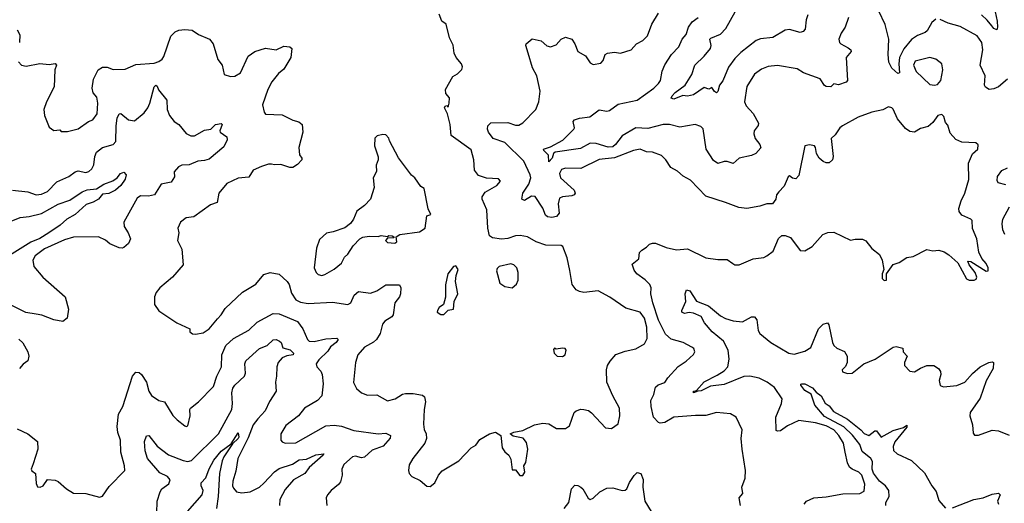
# Model space of a CAD drawing. Extents: x 1493970 to 1595317, y 729910 to 844791.
# Tile 299 of 338: x 1579922 to 1586384, y 798760 to 801934. Entities that reach past the tile are written whole.
import ezdxf

# ---------------------------------------------------------------- set-up
doc = ezdxf.new("R2010")
doc.units = 0

msp = doc.modelspace()

# ---------------------------------------------------------------- linework, layer by layer
at = {"layer": '0CON10XD'}
for points in [[(1585095.5, 801965), (1585083.4, 801933.4), (1585077.6, 801872.4), (1585065, 801856), (1585045, 801850.8), (1584975, 801870), (1584945.6, 801864.4), (1584865, 801816.7), (1584785, 801808.5), (1584755, 801796.9), (1584655, 801718.1), (1584615, 801678.1), (1584575, 801621.9), (1584536.5, 801533.5), (1584515.5, 801504.5), (1584505, 801462.5), (1584496.2, 801453.8), (1584482.6, 801462.6), (1584465, 801488.8), (1584445, 801477.5), (1584415, 801488.8), (1584345, 801440.3), (1584305, 801432.5), (1584275, 801436.5), (1584215, 801411.2), (1584198.6, 801418.6), (1584204.6, 801435), (1584223.7, 801455), (1584290, 801505), (1584332.5, 801575), (1584352.5, 801635), (1584415.2, 801694.8), (1584456.2, 801745), (1584460, 801765), (1584452.5, 801805), (1584457.6, 801812.4), (1584521.3, 801838.7), (1584556.1, 801875), (1584649.4, 802040.6)], [(1584553.9, 800733.9), (1584424.6, 800774.6), (1584325, 800880), (1584276.5, 800906.5), (1584238.9, 800938.9), (1584195, 800964.3), (1584162.5, 801015), (1584133.1, 801043.1), (1584075, 801064.4), (1584036.4, 801066.4), (1583995, 801084.4), (1583950, 801075), (1583825, 801027.3), (1583725, 801015.7), (1583605, 800958), (1583505, 800959.6), (1583478.6, 800951.4), (1583465.5, 800925), (1583470.9, 800895), (1583560.6, 800815), (1583568.1, 800795), (1583562, 800785), (1583545, 800777.5), (1583485, 800771.5), (1583465, 800761.9), (1583455.4, 800725), (1583461.6, 800665), (1583445, 800642.2), (1583415, 800635.3), (1583385, 800641.1), (1583371.9, 800651.9), (1583355, 800696.7), (1583304.5, 800774.5), (1583280, 800775), (1583235, 800748.1), (1583218, 800755), (1583223.4, 800795), (1583262.5, 800855), (1583277.5, 800895), (1583273.3, 800915), (1583229.7, 801005), (1583105, 801127.4), (1583028.9, 801155), (1582998.6, 801195), (1582992.5, 801215), (1582995, 801237.5), (1583014.1, 801255.9), (1583125, 801259.6), (1583175, 801241.5), (1583197.6, 801242.4), (1583225, 801257.5), (1583309.6, 801345), (1583329.2, 801395), (1583337.8, 801465), (1583315.5, 801565), (1583287, 801617), (1583258.1, 801715), (1583244, 801765), (1583246.2, 801775), (1583285, 801808.8), (1583345, 801794), (1583382.4, 801762.4), (1583405, 801755.8), (1583442.1, 801767.9), (1583475.7, 801805), (1583505, 801819.1), (1583545, 801806), (1583565.4, 801775.4), (1583585, 801724), (1583635.6, 801695.6), (1583665, 801651.2), (1583685, 801640), (1583735, 801647.5), (1583750.6, 801665), (1583764.4, 801705), (1583780, 801715), (1583825, 801720), (1583865.6, 801714.4), (1583935, 801736.2), (1583971.2, 801775), (1584011.7, 801798.3), (1584042.3, 801827.7), (1584071.2, 801905), (1584114.5, 801975.5)], [(1585935, 801937.5), (1585908, 801915), (1585878.9, 801861.1), (1585865, 801850), (1585815, 801831.1), (1585775, 801804.4), (1585725, 801741.8), (1585697, 801685), (1585691.9, 801645), (1585695.7, 801585), (1585685, 801581.2), (1585645, 801615.6), (1585627.2, 801655), (1585620.9, 801705), (1585627, 801807), (1585602.3, 801902.3), (1585560.7, 801990.7)], [(1586324.5, 801985), (1586336.4, 801923.6), (1586340, 801885), (1586335, 801866.7), (1586315, 801875.8), (1586302.4, 801892.4), (1586271.5, 801931.5), (1586234.7, 801965)], [(1582615, 798870), (1582645.8, 798894.2), (1582671.2, 798945), (1582695, 798973.3), (1582805, 799038), (1582885.8, 799124.2), (1582915, 799141.2), (1582941.2, 799178.8), (1583005, 799216.7), (1583045, 799227.5), (1583080, 799205), (1583088, 799125), (1583105, 799098.8), (1583132.5, 799075), (1583145, 799050), (1583155, 798980), (1583175, 798980), (1583205, 798942.5), (1583225, 798942.5), (1583236.7, 798965), (1583230, 799005), (1583243, 799027), (1583256.2, 799115), (1583248.8, 799158.8), (1583227, 799187), (1583161.2, 799201.2), (1583140, 799215), (1583165, 799228), (1583225, 799238), (1583300, 799275), (1583354.3, 799285.7), (1583395, 799282.5), (1583445, 799250.6), (1583505, 799251.1), (1583531.1, 799268.9), (1583561.4, 799355), (1583573.8, 799366.2), (1583605, 799377.5), (1583624.5, 799375.5), (1583655, 799368.6), (1583675, 799354), (1583766.1, 799256.1), (1583805, 799250), (1583848.8, 799281.2), (1583860, 799335), (1583857.5, 799385), (1583814.2, 799465), (1583775.8, 799555.8), (1583774.3, 799635), (1583780, 799665), (1583796.6, 799693.4), (1583835, 799736), (1583895, 799758.5), (1583966.5, 799773.5), (1584022.3, 799807.7), (1584039.3, 799840.7), (1584038.9, 799915), (1584023.4, 799975), (1583994, 800014), (1583900, 800040), (1583795, 800112), (1583717.5, 800155), (1583625, 800143.8), (1583595, 800150), (1583575, 800162), (1583548.8, 800195), (1583532.7, 800287.3), (1583515, 800370), (1583486, 800445), (1583475, 800452), (1583374.5, 800454.5), (1583312.5, 800475), (1583255, 800509.2), (1583207, 800517), (1583175, 800515.6), (1583125, 800498.5), (1583085, 800492.7), (1583025, 800502.7), (1583004.7, 800514.7), (1582993.5, 800565), (1582986.8, 800685), (1582957.8, 800755), (1582957.9, 800772.1), (1582977.9, 800802.1), (1583053.6, 800846.4), (1583076.7, 800875), (1583065, 800888.8), (1582985, 800893.8), (1582932.3, 800912.3), (1582907.3, 800947.3), (1582902.9, 801015), (1582885, 801078.8), (1582753.3, 801173.3), (1582746.7, 801245), (1582730, 801315), (1582710, 801355), (1582713.6, 801366.4), (1582725, 801370), (1582735, 801360), (1582740, 801385), (1582741.7, 801421.7), (1582719.3, 801449.3), (1582716.7, 801475), (1582765, 801560), (1582795, 801577.5), (1582823.9, 801606.1), (1582828.8, 801625), (1582821.2, 801645), (1582786.7, 801685), (1582774.1, 801714.1), (1582766.4, 801766.4), (1582743.3, 801815), (1582720, 801905), (1582692.5, 801925), (1582675, 801970)], [(1585361.9, 801948.1), (1585340, 801885), (1585312.5, 801845), (1585298.1, 801805), (1585301.9, 801785), (1585310.6, 801775), (1585359.3, 801749.3), (1585377.1, 801735), (1585378.6, 801725), (1585345.4, 801684.6), (1585354.4, 801535.6), (1585346.2, 801523.8), (1585295, 801506.9), (1585265, 801513.8), (1585245, 801494), (1585215, 801496.2), (1585205, 801502), (1585175, 801546), (1585066, 801586), (1585025, 801611.4), (1584895, 801634), (1584835, 801626.7), (1584790.9, 801609.1), (1584745, 801577.1), (1584694.4, 801495), (1584678.1, 801395), (1584689.4, 801369.4), (1584735, 801319.2), (1584771.9, 801255), (1584769.5, 801240.5), (1584741.4, 801205), (1584739.4, 801185), (1584748.1, 801155), (1584780, 801115), (1584787.2, 801092.8), (1584754, 801055), (1584725, 801041.8), (1584645, 801024.5), (1584605, 800990), (1584565, 801002.9), (1584545, 801002.5), (1584505, 800989.2), (1584475, 801010.8), (1584427.7, 801085), (1584407.2, 801217.2), (1584392.8, 801232.8), (1584355, 801245.5), (1584255, 801228.6), (1584187.5, 801245), (1584145, 801246.9), (1584045, 801218.8), (1583965.7, 801224.3), (1583875, 801172.5), (1583833.2, 801115), (1583815, 801100.2), (1583785, 801097.7), (1583705, 801122.1), (1583665, 801123.8), (1583602.2, 801087.8), (1583436, 801064), (1583424.6, 801055), (1583415.6, 801025), (1583395, 801000.6), (1583393.2, 801045), (1583362.1, 801075), (1583360, 801085), (1583405, 801099.1), (1583486.1, 801143.9), (1583558, 801215), (1583563.8, 801225), (1583554.2, 801265), (1583563.8, 801276.2), (1583595, 801288.5), (1583664.6, 801295.4), (1583725, 801341.2), (1583774.5, 801334.5), (1583792, 801338), (1583849.8, 801380.2), (1583975, 801406.5), (1584084.3, 801485), (1584115, 801514.2), (1584126.7, 801535), (1584137.7, 801595), (1584155, 801636.9), (1584199.6, 801705), (1584248.2, 801755), (1584270, 801805), (1584295, 801836), (1584311.1, 801885), (1584335, 801919.6), (1584375, 801948.7)], [(1586405, 801544.2), (1586345.8, 801494.2), (1586315, 801480.4), (1586285, 801475.7), (1586260.6, 801490.6), (1586254.4, 801505), (1586258.2, 801565), (1586226.2, 801635), (1586244, 801735), (1586236, 801785), (1586205, 801828.5), (1586095, 801889.4), (1586015, 801911.9), (1585964.1, 801935.9)], [(1579905, 801868), (1579922.2, 801835), (1579920.5, 801785)], [(1580115, 801227.5), (1580145, 801206.7), (1580185, 801210), (1580195, 801200), (1580235, 801200), (1580305, 801217.5), (1580374.3, 801265.7), (1580402.9, 801277.1), (1580430, 801315), (1580435.5, 801385), (1580428.1, 801425), (1580404.3, 801454.3), (1580397.5, 801485), (1580405.9, 801544.1), (1580436.1, 801603.9), (1580465, 801623.3), (1580495, 801621.2), (1580536.1, 801606.1), (1580615, 801608.8), (1580685, 801638.8), (1580805, 801648.5), (1580835, 801659.1), (1580856.2, 801673.8), (1580867.9, 801692.1), (1580914.1, 801825.9), (1580941.9, 801855), (1580965.8, 801865), (1581005, 801870.3), (1581054.6, 801864.6), (1581095, 801837.3), (1581167.5, 801805), (1581191.4, 801775), (1581223.2, 801673.2), (1581250, 801635), (1581263.3, 801575), (1581305, 801560.6), (1581333, 801563), (1581371.4, 801585), (1581421.4, 801695), (1581464.7, 801725.3), (1581535, 801747.8), (1581605, 801736.9), (1581655, 801760), (1581695, 801755.6), (1581707.5, 801745), (1581702.5, 801685), (1581655, 801609.2), (1581619.4, 801580.6), (1581575.7, 801525), (1581549.4, 801475), (1581516.1, 801376.1), (1581525.9, 801325.9), (1581535, 801314), (1581645, 801310.5), (1581715, 801273.8), (1581755, 801264), (1581775, 801246.2), (1581779.4, 801195), (1581753.1, 801095), (1581757.7, 801047.7), (1581773.3, 801025), (1581773.3, 801015), (1581745, 800982.9), (1581715, 800963.1), (1581695, 800963.3), (1581635, 800983.1), (1581595, 800981.2), (1581575, 800986.7), (1581555, 800986.2), (1581509.1, 800970.9), (1581453.6, 800946.4), (1581425, 800901.4), (1581355.9, 800894.1), (1581281.3, 800858.7), (1581229.2, 800795), (1581218.8, 800735), (1581175, 800719.2), (1581065, 800640), (1581015, 800634), (1580976.2, 800605), (1580960.8, 800565), (1580966.2, 800535), (1580958, 800485), (1580986.8, 800426.8), (1580993.8, 800325), (1580923.8, 800245), (1580841.2, 800175), (1580817.3, 800142.7), (1580806, 800115), (1580806.2, 800065), (1580835, 800023.3), (1580952.5, 799945), (1581037.5, 799905), (1581037.5, 799885), (1581055, 799872.5), (1581075, 799870), (1581125, 799878), (1581165, 799904.2), (1581219.7, 799970.3), (1581245, 799996), (1581270.7, 800039.3), (1581385, 800145.7), (1581471.5, 800198.5), (1581525, 800260.8), (1581565, 800274.3), (1581625, 800263.1), (1581677.3, 800215), (1581690, 800195), (1581705, 800140), (1581735, 800094.5), (1581765, 800079.4), (1581815, 800071.5), (1581975, 800079.1), (1582075, 800064.4), (1582095, 800076), (1582117.1, 800125), (1582145, 800149.2), (1582225, 800140), (1582265, 800154.4), (1582325, 800194.2), (1582414.2, 800194.2), (1582423.3, 800175), (1582421.5, 800135), (1582414.6, 800115), (1582384.7, 800075), (1582374.1, 799995.9), (1582365, 799983.3), (1582318, 799955), (1582304, 799935), (1582288, 799875), (1582264.3, 799835.7), (1582245, 799818), (1582185, 799784.4), (1582140.4, 799735), (1582125.6, 799685), (1582113, 799553), (1582133.3, 799513.3), (1582165.6, 799485.6), (1582205, 799469.4), (1582265, 799471.4), (1582335, 799432), (1582386.7, 799446.7), (1582435, 799476.2), (1582455, 799480), (1582505, 799481.2), (1582565, 799468.8), (1582578.8, 799458.8), (1582585.9, 799425.9), (1582575.5, 799375), (1582571.3, 799278.7), (1582576.5, 799245), (1582590.5, 799215), (1582591.9, 799185), (1582580, 799155), (1582501.2, 799055), (1582478.3, 799011.7), (1582473.3, 798975), (1582478.8, 798955), (1582495.9, 798935.9), (1582549.7, 798909.7), (1582595, 798872.5), (1582615, 798870)], [(1579915, 801657.5), (1579933.3, 801635), (1579965, 801628), (1580055, 801646.2), (1580115, 801638.8), (1580155, 801646.7), (1580162.5, 801635), (1580153.3, 801605), (1580147.9, 801492.1), (1580098, 801395), (1580080, 801345), (1580084.2, 801305), (1580115, 801227.5)], [(1585925, 801503.8), (1585945, 801508.8), (1585967.5, 801535), (1585981.5, 801605), (1585973.1, 801645), (1585935.3, 801675.2), (1585895.3, 801685.3), (1585799, 801661), (1585787.6, 801635), (1585805, 801593.8), (1585895, 801508), (1585925, 801503.8)], [(1579875, 800814.4), (1579974.4, 800804.4), (1580030, 800785), (1580065, 800788.1), (1580105, 800806.9), (1580165, 800868.8), (1580245, 800903.8), (1580285, 800935.6), (1580305, 800940.9), (1580355, 800930), (1580375, 800937.5), (1580395, 800954.4), (1580409.3, 800980.7), (1580414.7, 801035.3), (1580426.5, 801065), (1580465, 801094.6), (1580534.7, 801115.3), (1580552.5, 801135), (1580555, 801237.5), (1580562.6, 801287.4), (1580575, 801316.2), (1580585, 801318.8), (1580635, 801275.8), (1580675, 801269.2), (1580737.8, 801322.2), (1580763.6, 801356.4), (1580776.8, 801385), (1580805, 801492.5), (1580815, 801503.3), (1580825, 801497.5), (1580832.5, 801472.5), (1580887.5, 801405), (1580888.8, 801345), (1580905.4, 801305.4), (1580935, 801265.7), (1580966.2, 801245), (1581015, 801187.1), (1581045, 801171.1), (1581068.9, 801171.1), (1581135, 801208.6), (1581176.7, 801215), (1581207.5, 801245), (1581243.3, 801253.3), (1581250, 801245), (1581236, 801205), (1581238, 801195), (1581280.8, 801165), (1581284.4, 801145), (1581260.9, 801099.1), (1581165, 801019.5), (1581135, 801009.5), (1581090, 801005), (1581035, 800982), (1580985, 800978.6), (1580965, 800967.1), (1580934.6, 800935.4), (1580936.8, 800903.2), (1580915, 800868), (1580850.8, 800855), (1580807.1, 800785), (1580766.4, 800776.4), (1580715, 800776.9), (1580692, 800762), (1580605.6, 800605), (1580607.2, 800577.2), (1580634.3, 800535), (1580650, 800495), (1580635.5, 800465), (1580605, 800438.1), (1580595, 800433.8), (1580575, 800437.5), (1580513.9, 800463.9), (1580485, 800487.1), (1580439.2, 800509.2), (1580275, 800507.4), (1580215, 800490), (1580085, 800430.9), (1580024.4, 800385), (1580009.1, 800355), (1580015.5, 800315), (1580073.6, 800243.6), (1580220.8, 800115), (1580241.4, 800035), (1580233.8, 799975), (1580205, 799954), (1580145, 799964.4), (1580066.7, 799995), (1580030.4, 800000.4)], [(1584653.3, 798745), (1584643.3, 798795), (1584667.5, 798825), (1584662.5, 798865), (1584683.3, 798925), (1584686, 798975), (1584663.6, 799116.4), (1584658, 799185), (1584663.2, 799243.2), (1584623.3, 799325), (1584586.6, 799346.6), (1584495, 799356.5), (1584425, 799336.7), (1584357.3, 799337.3), (1584215, 799324.4), (1584155, 799290), (1584125.6, 799285.6), (1584115, 799291.4), (1584082.2, 799325), (1584066.8, 799395), (1584064.6, 799435.4), (1584084.5, 799475), (1584095, 799521.2), (1584111.7, 799538.3), (1584155, 799553.3), (1584176.4, 799583.6), (1584243, 799657), (1584296.8, 799693.2), (1584343.9, 799736.1), (1584353.3, 799755), (1584346.7, 799775), (1584334.1, 799784.1), (1584276.2, 799815), (1584198.3, 799838.3), (1584159.7, 799869.7), (1584115, 799961.9), (1584076.4, 800075), (1584064.6, 800135), (1584065.4, 800175), (1584057.7, 800195), (1584027.3, 800227.3), (1583972.5, 800265), (1583955, 800290), (1583941.4, 800328.6), (1583986, 800365), (1583990.6, 800405), (1584005, 800422), (1584035, 800440), (1584055, 800461.2), (1584075, 800467.5), (1584095, 800467.1), (1584165, 800437.8), (1584232.8, 800422.8), (1584305, 800430), (1584425, 800372), (1584505, 800360), (1584565, 800359.5), (1584603.4, 800333.4), (1584615, 800324.2), (1584645, 800325.8), (1584735, 800364), (1584805, 800374), (1584825, 800383.8), (1584866.2, 800415), (1584901.7, 800498.3), (1584923, 800517), (1584945, 800517.5), (1584980, 800505), (1585045, 800420), (1585075, 800417.5), (1585122.5, 800445), (1585192.5, 800525), (1585225, 800538), (1585265, 800540), (1585375, 800486.7), (1585405, 800493.8), (1585453.9, 800493.9), (1585475, 800483.3), (1585515, 800433.3), (1585565, 800392.5), (1585583.3, 800355), (1585592.5, 800295), (1585583.3, 800265), (1585582.5, 800235), (1585595, 800222.5), (1585610, 800225), (1585610, 800265), (1585655, 800327.5), (1585695, 800340), (1585745, 800373.3), (1585785, 800380), (1585875, 800426), (1585915, 800418), (1585955, 800421.2), (1585989.5, 800409.5), (1586020.5, 800390.5), (1586078.8, 800338.8), (1586135, 800232.5), (1586153.8, 800223.8), (1586185.9, 800224.1), (1586199.5, 800230.5), (1586204, 800245), (1586192.5, 800275), (1586154, 800325), (1586145, 800350), (1586165, 800346.2), (1586265, 800283.8), (1586277.5, 800285), (1586278.8, 800305), (1586265, 800333.3), (1586236.8, 800366.8), (1586217.6, 800407.6), (1586204.3, 800495), (1586174.5, 800564.5), (1586172.5, 800615), (1586165, 800625.8), (1586105, 800651.4), (1586088.1, 800675), (1586085.6, 800695), (1586100, 800745), (1586124.4, 800795), (1586151.1, 800885), (1586148.3, 800991.7), (1586175, 801053.8), (1586210, 801085), (1586212.5, 801112.5), (1586196.4, 801126.4), (1586105, 801130.8), (1586065, 801148), (1586029.7, 801189.7), (1586012.7, 801242.7), (1585998.8, 801258.8), (1585987.7, 801297.7), (1585975, 801312.5), (1585947.5, 801305), (1585915, 801260), (1585885, 801233.8), (1585835, 801218.8), (1585794.2, 801195.8), (1585765, 801201.1), (1585735, 801219.4), (1585682.7, 801282.7), (1585655, 801346.2), (1585645, 801356), (1585625, 801361.2), (1585587, 801343), (1585515, 801327.1), (1585425, 801293.3), (1585321.7, 801238.3), (1585305.3, 801224.7), (1585275, 801177.5), (1585248.8, 801155), (1585261.4, 801035), (1585256.5, 801013.5), (1585235.7, 800994.3), (1585215, 800994.3), (1585195, 801002.9), (1585168.6, 801025), (1585152.2, 801055), (1585145.5, 801095.5), (1585138.8, 801105), (1585105, 801112.9), (1585075, 801105.5), (1585035, 800911.2), (1585015, 800890), (1584995, 800893.3), (1584975, 800910), (1584965, 800902.5), (1584939.7, 800840.3), (1584903.3, 800805), (1584890, 800785), (1584883.6, 800756.4), (1584863.6, 800726.4), (1584825, 800726), (1584780, 800710), (1584695, 800694.6), (1584641.1, 800701.1), (1584553.9, 800733.9)], [(1581905, 800255.4), (1581925, 800262.7), (1581985, 800297.5), (1582034.4, 800335), (1582054.4, 800375), (1582075.3, 800394.7), (1582109.7, 800450.3), (1582153.8, 800495), (1582174.4, 800505.6), (1582215, 800514.2), (1582275, 800511.2), (1582295, 800516.7), (1582335, 800510), (1582345, 800516.7), (1582366.1, 800516.1), (1582378.3, 800508.3), (1582378.3, 800501.7), (1582335, 800500), (1582322.5, 800485), (1582335, 800471.2), (1582383, 800467), (1582396.7, 800475), (1582391.7, 800508.3), (1582416.4, 800523.6), (1582545, 800542.5), (1582583.3, 800565), (1582593, 800647), (1582620, 800655), (1582603.6, 800693.6), (1582577.5, 800825), (1582555, 800840), (1582515.6, 800895.6), (1582492.7, 800912.7), (1582407.5, 801027.5), (1582348.3, 801138.3), (1582345, 801156.7), (1582325, 801177.5), (1582305, 801180), (1582268.3, 801171.7), (1582253.6, 801156.4), (1582250, 801105), (1582273.6, 801033.6), (1582273.8, 801015), (1582261.7, 800978.3), (1582262.7, 800937.3), (1582241.4, 800895), (1582248.3, 800831.7), (1582224.2, 800755.8), (1582185, 800713.8), (1582135, 800677.5), (1582113.3, 800625), (1582093.9, 800596.1), (1582055, 800568.8), (1581979.3, 800540.7), (1581935, 800533.8), (1581888.8, 800491.2), (1581870, 800435), (1581855.6, 800305), (1581867.1, 800275), (1581881.4, 800261.4), (1581905, 800255.4)], [(1586395, 800850), (1586344.1, 800864.1), (1586338.3, 800878.3), (1586340, 800905), (1586368, 800945), (1586405, 800962.7)], [(1579855, 800606.2), (1579925, 800636.1), (1579985, 800642.2), (1580065, 800661.4), (1580175, 800723), (1580250.3, 800749.7), (1580332.9, 800805), (1580365, 800816.8), (1580425, 800824.6), (1580475, 800853.6), (1580534.1, 800875.9), (1580561.4, 800895), (1580582.9, 800925), (1580605, 800934), (1580620, 800915), (1580615, 800888), (1580585.4, 800845), (1580550, 800815), (1580505.9, 800794.1), (1580465, 800788.6), (1580439.2, 800755), (1580405, 800736.4), (1580358.5, 800721.5), (1580285, 800654.6), (1580231.4, 800625), (1580186.5, 800585), (1580114.1, 800535.9), (1580055, 800498.4), (1579995, 800473.1), (1579855, 800386.7)], [(1586388.1, 800525), (1586375.4, 800555.4), (1586370, 800595), (1586375.5, 800625), (1586418.8, 800705)], [(1582705, 800000), (1582733, 800027), (1582770, 800035), (1582772.5, 800085), (1582796.7, 800135), (1582782.5, 800215), (1582786.7, 800255), (1582800, 800295), (1582785, 800317.5), (1582770, 800315), (1582732.5, 800265), (1582717, 800193), (1582716.1, 800113.9), (1582702.5, 800065), (1582674.1, 800045.9), (1582663.3, 800025), (1582662.5, 800015), (1582685, 800000), (1582705, 800000)], [(1583155, 800174), (1583182.4, 800197.6), (1583194.4, 800225), (1583194.4, 800275), (1583184.6, 800304.6), (1583164.6, 800324.6), (1583145, 800331.8), (1583069.2, 800315), (1583055, 800300), (1583051.1, 800285), (1583073.8, 800205), (1583105, 800182), (1583155, 800174)], [(1585070, 798755), (1585086.7, 798775), (1585135, 798796.9), (1585215, 798802.3), (1585325, 798822.1), (1585435.3, 798824.7), (1585465, 798838.8), (1585468.2, 798885), (1585448.2, 798945), (1585430, 798965), (1585385, 798983.3), (1585368.1, 798998.1), (1585354.6, 799025), (1585340, 799095), (1585329.3, 799155), (1585298.9, 799205), (1585265, 799241.5), (1585215, 799267.5), (1585145, 799289.1), (1585035, 799302.5), (1584960.8, 799269.2), (1584915, 799235.7), (1584895, 799232.5), (1584887.3, 799237.3), (1584883.8, 799325), (1584922.2, 799415), (1584926.9, 799445), (1584875, 799520), (1584827.1, 799555), (1584775, 799581.2), (1584713.9, 799593.9), (1584675, 799592.7), (1584545, 799540.8), (1584455, 799528.9), (1584395, 799497.3), (1584373, 799497), (1584344, 799484), (1584345, 799495.6), (1584365, 799500), (1584415, 799557.5), (1584499.2, 799600.8), (1584545, 799629.2), (1584569.6, 799655), (1584577.9, 799705), (1584571.5, 799765), (1584542.1, 799825), (1584466.2, 799885), (1584415.5, 799945), (1584393.5, 799985), (1584345, 800007.1), (1584315, 800011.8), (1584285, 800006.7), (1584268, 800015), (1584267.1, 800025), (1584293.1, 800085), (1584290, 800135), (1584298, 800162), (1584319.4, 800155), (1584365, 800086), (1584442, 800055), (1584521.1, 799991.1), (1584555, 799973.6), (1584605, 799957.5), (1584665, 799950.6), (1584725, 799982.9), (1584745, 799984.2), (1584759.4, 799965), (1584768.6, 799895), (1584780, 799875), (1584850.8, 799815), (1584970, 799745), (1585005, 799738.1), (1585075, 799758.6), (1585115, 799782.5), (1585164.5, 799905), (1585195, 799936.2), (1585224.4, 799944.4), (1585232.1, 799932.1), (1585255.5, 799815), (1585264.4, 799795), (1585285, 799778.1), (1585335.5, 799755.5), (1585352.9, 799725), (1585352.5, 799685), (1585341.2, 799658.8), (1585320, 799635), (1585323, 799623), (1585355, 799612.5), (1585385, 799613.3), (1585461.2, 799675), (1585536, 799705), (1585655, 799785.8), (1585675, 799788.8), (1585718.3, 799778.3), (1585720, 799755), (1585745.8, 799725), (1585729.2, 799685), (1585729.2, 799665), (1585765, 799627.5), (1585795, 799622.5), (1585835, 799648), (1585875, 799664.2), (1585922.5, 799665), (1585951.2, 799645), (1585966, 799625), (1585968, 799605), (1585956, 799565), (1585962.9, 799532.9), (1585985, 799524.3), (1586072.7, 799532.7), (1586125, 799554.4), (1586175, 799611.4), (1586225, 799655.8), (1586282.5, 799685), (1586305, 799688.8), (1586313.8, 799683.8), (1586311.4, 799645), (1586265.5, 799564.5), (1586225, 799450), (1586160, 799355), (1586158.8, 799335), (1586176.1, 799276.1), (1586180.7, 799220.7), (1586188.3, 799208.3), (1586215, 799206.7), (1586305, 799240), (1586345, 799236.7), (1586415, 799206.2)], [(1580030.4, 800000.4), (1579961.7, 800011.7), (1579865, 800061.1)], [(1579905, 799248.8), (1579975, 799216.2), (1580038, 799165), (1580041.9, 799115), (1580009.9, 799020.1), (1579997.5, 798985), (1580002.5, 798972.5), (1580026.2, 798955), (1580029.3, 798889.3), (1580039.3, 798869.3), (1580056.1, 798866.1), (1580076.1, 798873.9), (1580105, 798916), (1580155, 798912), (1580175, 798904), (1580230, 798855), (1580275, 798825.6), (1580355, 798824.3), (1580445, 798800), (1580465, 798806.7), (1580509.7, 798870.3), (1580611.2, 798975), (1580609.4, 799005), (1580585.5, 799095.5), (1580583.5, 799175), (1580566.4, 799225), (1580562.5, 799265), (1580571.1, 799345), (1580599.1, 799395), (1580662.9, 799595), (1580685, 799620), (1580705, 799617.5), (1580720.8, 799605), (1580754.5, 799555), (1580770.5, 799495), (1580787.6, 799467.6), (1580835, 799435.6), (1580871.2, 799425), (1580927, 799337), (1580955, 799307.5), (1581005, 799267.5), (1581015, 799263.3), (1581025, 799267.5), (1581041.2, 799335), (1581038.8, 799375), (1581043.3, 799385), (1581096.2, 799425), (1581193.8, 799526.2), (1581215, 799594.2), (1581246.2, 799655), (1581248.2, 799735), (1581274.8, 799795.2), (1581325, 799842.7), (1581425, 799895.5), (1581480.6, 799949.4), (1581585, 800005.4), (1581625, 800004.5), (1581745, 799952.5), (1581780.5, 799905), (1581810, 799835), (1581821.2, 799825), (1581855, 799821.8), (1581931.3, 799838.7), (1582003.8, 799843.8), (1582011.2, 799835), (1581998.1, 799815), (1581962.2, 799787.8), (1581945, 799759.2), (1581885, 799702.3), (1581867.9, 799675), (1581871.4, 799655), (1581897.6, 799627.6), (1581906.1, 799606.1), (1581913.8, 799545), (1581904.7, 799465.3), (1581877.1, 799435), (1581792, 799385), (1581751.2, 799335), (1581669.4, 799270.6), (1581635.6, 799215), (1581636, 799175), (1581645, 799164.2), (1581665, 799155.6), (1581735, 799157.5), (1581932.1, 799267.9), (1581985, 799273.8), (1582035, 799265.5), (1582115, 799238.2), (1582275, 799217.1), (1582325, 799219.7), (1582355.8, 799205), (1582353.1, 799186.9), (1582306.8, 799135), (1582235, 799109.2), (1582185, 799063.6), (1582165, 799059.1), (1582125, 799068.5), (1582106.7, 799065), (1582048.8, 799015), (1582036, 798985), (1582038.6, 798945), (1582027.9, 798902.1), (1582015, 798884.2), (1581965.8, 798845), (1581942, 798815), (1581934, 798795), (1581936.7, 798746.7)], [(1579916.8, 799836.8), (1579943, 799813), (1579975.8, 799755), (1579982.5, 799725), (1579976, 799695), (1579945, 799673.8), (1579920, 799645)], [(1580821.9, 798695), (1580824.5, 798775), (1580843.3, 798835), (1580855, 798856), (1580901.7, 798888.3), (1580909.2, 798915), (1580892, 798935), (1580840.8, 798960.8), (1580760.4, 799055), (1580744.6, 799105), (1580740, 799165), (1580755, 799202.5), (1580768.8, 799205), (1580823.1, 799135), (1580898.4, 799078.4), (1580995, 799041.1), (1581025, 799035.3), (1581049, 799041), (1581227.5, 799215), (1581314.2, 799375), (1581318.8, 799415), (1581314.7, 799485), (1581321.5, 799515), (1581334.2, 799535.8), (1581397.9, 799595), (1581403.8, 799615), (1581400, 799675), (1581405.6, 799694.4), (1581495, 799775.7), (1581546.2, 799795), (1581585, 799832.5), (1581605, 799834), (1581626.4, 799825), (1581638.9, 799815), (1581649.8, 799779.8), (1581697.4, 799767.4), (1581719.7, 799745), (1581716.1, 799733.9), (1581675, 799728.9), (1581645.3, 799715), (1581617.8, 799685), (1581608.9, 799655), (1581608.2, 799595), (1581600, 799555), (1581604.3, 799495), (1581561.2, 799428.8), (1581534, 799366), (1581483.8, 799315), (1581454.7, 799275), (1581421.1, 799188.9), (1581353.4, 799055), (1581339.5, 798970.5), (1581320, 798905), (1581318.9, 798875), (1581325, 798858.8), (1581345.7, 798835.7), (1581379.7, 798829.7), (1581435, 798835.9), (1581495, 798866.9), (1581525, 798891.3), (1581595, 798967.5), (1581625, 798988.5), (1581712.4, 799017.6), (1581756, 799045), (1581805, 799050.7), (1581865, 799079.2), (1581917.5, 799085), (1581913.8, 799075), (1581820.8, 798995), (1581792.2, 798955), (1581718.5, 798915), (1581665, 798851.8), (1581630, 798785), (1581626.2, 798745)], [(1583485, 799723.3), (1583502.5, 799735), (1583508.8, 799765), (1583502.5, 799775), (1583485, 799778.8), (1583442.5, 799772.5), (1583432.5, 799777.5), (1583425, 799770), (1583430, 799745), (1583450, 799725), (1583485, 799723.3)], [(1585606.2, 798746.2), (1585605.8, 798765), (1585627.9, 798805), (1585626.9, 798845), (1585605.4, 798875), (1585565, 798905.2), (1585525, 798957.1), (1585516.5, 798985), (1585518.3, 799035), (1585508.7, 799055), (1585450.9, 799100.9), (1585436.3, 799146.3), (1585386.9, 799206.9), (1585331.6, 799261.6), (1585205, 799329.7), (1585141.2, 799405), (1585117.4, 799477.4), (1585075, 799500), (1585048.6, 799535), (1585048.3, 799541.7), (1585055.6, 799544.4), (1585075, 799543.8), (1585125, 799518.9), (1585149.7, 799489.7), (1585181.9, 799465), (1585207.7, 799417.7), (1585235, 799400), (1585262.7, 799362.7), (1585355, 799312.9), (1585442, 799242), (1585465, 799217.9), (1585495, 799205.6), (1585535, 799236.2), (1585545, 799236.2), (1585575, 799194.2), (1585655, 799237.2), (1585722.6, 799257.4), (1585745, 799272.5), (1585745, 799260), (1585665, 799164.3), (1585653.6, 799133.6), (1585656.4, 799106.4), (1585681.2, 799085), (1585775, 799040), (1585861.1, 798961.1), (1585907.9, 798875), (1585936.8, 798836.8), (1585955, 798777.8), (1585997.8, 798727.8)], [(1581023.6, 798706.4), (1581119.6, 798815), (1581125.4, 798844.6), (1581113.2, 798875), (1581113.2, 798895), (1581142.6, 798927.4), (1581164.4, 798985.6), (1581195, 799043.1), (1581245, 799103.3), (1581309.8, 799150.2), (1581355, 799223.3), (1581360, 799195), (1581356.2, 799185), (1581319.5, 799150.5), (1581261.8, 799065), (1581251.7, 799038.3), (1581232.2, 798955), (1581224.8, 798805), (1581214.3, 798725)], [(1583495.7, 798725), (1583525.6, 798765), (1583544.4, 798855.6), (1583565, 798878.8), (1583585, 798877.5), (1583605, 798867.1), (1583618.6, 798855), (1583653.8, 798793.8), (1583665.9, 798785.9), (1583685, 798793.1), (1583729.2, 798835), (1583775, 798858.5), (1583815, 798861.8), (1583875, 798844.5), (1583895, 798845.7), (1583907.1, 798855), (1583925, 798896.7), (1583955, 798942.5), (1583975, 798962.5), (1583997.5, 798955), (1584013, 798917), (1584011.4, 798865), (1584024.6, 798775), (1584067.2, 798707.3)], [(1586045, 798729.6), (1586185, 798785.6), (1586245, 798795.8), (1586305, 798819.2), (1586345, 798826.7), (1586356.2, 798816.2), (1586340, 798775), (1586345.8, 798755)]]:
    msp.add_lwpolyline(points, dxfattribs=at)

doc.saveas('drawing.dxf')
